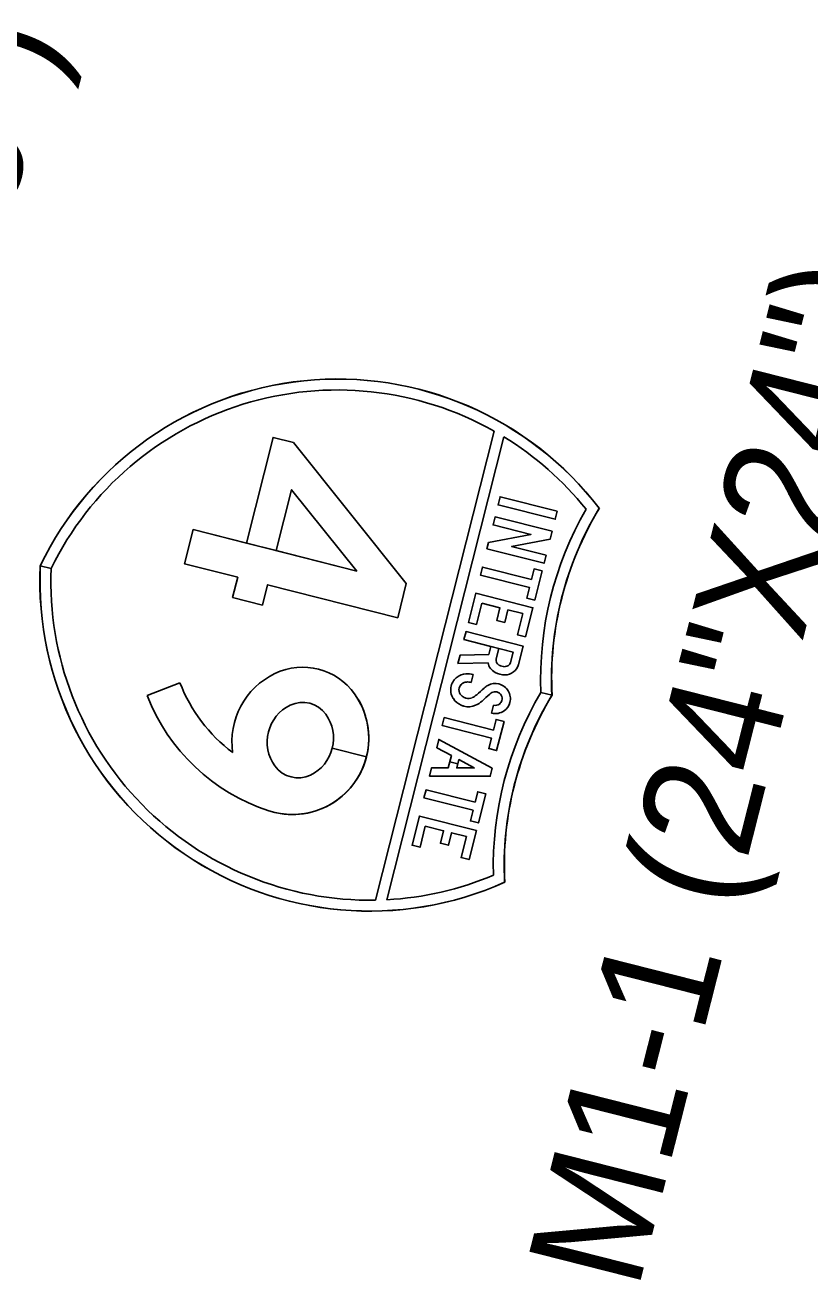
# Model space of a CAD drawing. Extents: x 670257 to 671518, y 737783 to 738188.
# Drawn here: x 670287.477 to 670289.187, y 738174.796 to 738177.529 of the extents above; entities that cross this region are included whole.
import ezdxf

# ---------------------------------------------------------------- set-up
doc = ezdxf.new("R2010")
doc.units = 0
for name, color, linetype in [('Default', 7, 'Continuous'), ('R_SIGN_ANNOT', 7, 'Continuous'), ('R_SIGN_HWY102', 7, 'Continuous')]:
    doc.layers.add(name, color=color, linetype=linetype)

msp = doc.modelspace()

# ---------------------------------------------------------------- linework, layer by layer
at = {"layer": 'R_SIGN_HWY102'}
for p, q in [((670288.5523, 738176.1367), (670288.5624, 738176.1767)), ((670288.5038, 738176.149), (670288.5038, 738176.149)), ((670288.5038, 738176.149), (670288.5038, 738176.149)), ((670288.5349, 738176.1411), (670288.5349, 738176.1411)), ((670287.8148, 738176.0967), (670287.7433, 738176.0689)), ((670287.8148, 738176.0967), (670287.7433, 738176.0689)), ((670287.8148, 738176.0967), (670287.7433, 738176.0689)), ((670288.1468, 738175.9543), (670288.2212, 738175.9355)), ((670288.2212, 738175.9355), (670288.1468, 738175.9543)), ((670288.1468, 738175.9543), (670288.1468, 738175.9543)), ((670288.1468, 738175.9543), (670288.2212, 738175.9355)), ((670288.2212, 738175.9355), (670288.1468, 738175.9543)), ((670288.1468, 738175.9543), (670288.1468, 738175.9543))]:
    msp.add_line(p, q, dxfattribs=at)
for points in [[(670288.4991, 738176.6448), (670288.2407, 738175.6234)], [(670288.2656, 738175.6243), (670288.5206, 738176.6322)], [(670287.5104, 738176.3516), (670287.5341, 738176.3456)], [(670287.5341, 738176.3456), (670287.5104, 738176.3516)], [(670287.5107, 738176.3516), (670287.5104, 738176.3516)], [(670287.5104, 738176.3516), (670287.5107, 738176.3516)], [(670288.5624, 738176.1767), (670288.4381, 738176.2081), (670288.4336, 738176.1907), (670288.4921, 738176.1759), (670288.4877, 738176.1584), (670288.425, 738176.1566), (670288.4204, 738176.1385), (670288.486, 738176.1404)], [(670288.5349, 738176.1411), (670288.5406, 738176.1636), (670288.4336, 738176.1907), (670288.4381, 738176.2081), (670288.5624, 738176.1767), (670288.5523, 738176.1367)], [(670288.5349, 738176.1411), (670288.5406, 738176.1636), (670288.4336, 738176.1907), (670288.4381, 738176.2081), (670288.5624, 738176.1767), (670288.5523, 738176.1367)], [(670288.486, 738176.1404), (670288.4204, 738176.1385), (670288.425, 738176.1566), (670288.4877, 738176.1584), (670288.4921, 738176.1759), (670288.5095, 738176.1715), (670288.5038, 738176.149)], [(670288.486, 738176.1404), (670288.4204, 738176.1385), (670288.425, 738176.1566), (670288.4877, 738176.1584), (670288.4921, 738176.1759), (670288.5095, 738176.1715), (670288.5038, 738176.149)], [(670288.5349, 738176.1411), (670288.5406, 738176.1636), (670288.5095, 738176.1715), (670288.5038, 738176.149)], [(670288.449, 738176.0975), (670288.4534, 738176.115)], [(670288.449, 738176.0975), (670288.4534, 738176.115)], [(670288.449, 738176.0975), (670288.4534, 738176.115)], [(670288.6254, 738176.0695), (670288.6012, 738176.0756)], [(670288.6012, 738176.0756), (670288.6254, 738176.0695)], [(670288.498, 738176.0481), (670288.4936, 738176.0307)], [(670288.498, 738176.0481), (670288.4936, 738176.0307)], [(670288.498, 738176.0481), (670288.4936, 738176.0307)]]:
    msp.add_lwpolyline(points, dxfattribs=at)
for points in [[(670287.8434, 738176.4304), (670287.9596, 738176.401), (670288.0178, 738176.631), (670288.0619, 738176.6198), (670288.308, 738176.3128), (670288.2892, 738176.2385), (670288.0058, 738176.3102), (670287.9946, 738176.2661), (670287.9296, 738176.2825), (670287.9408, 738176.3267), (670287.8246, 738176.3561)], [(670287.9946, 738176.2661), (670287.9296, 738176.2825), (670287.9408, 738176.3267), (670287.8246, 738176.3561), (670287.8434, 738176.4304), (670288.2001, 738176.3401), (670288.0582, 738176.5172), (670288.0246, 738176.3846), (670287.9596, 738176.401), (670288.0178, 738176.631), (670288.0619, 738176.6198), (670288.308, 738176.3128), (670288.2892, 738176.2385), (670288.0058, 738176.3102)], [(670287.9946, 738176.2661), (670287.9296, 738176.2825), (670287.9408, 738176.3267), (670287.8246, 738176.3561), (670287.8434, 738176.4304), (670288.2001, 738176.3401), (670288.0582, 738176.5172), (670288.0246, 738176.3846), (670287.9596, 738176.401), (670288.0178, 738176.631), (670288.0619, 738176.6198), (670288.308, 738176.3128), (670288.2892, 738176.2385), (670288.0058, 738176.3102)], [(670288.0582, 738176.5172), (670288.2001, 738176.3401), (670288.0246, 738176.3846)], [(670288.6367, 738176.4702), (670288.6323, 738176.4528), (670288.5079, 738176.4842), (670288.5123, 738176.5017)], [(670288.6367, 738176.4702), (670288.6323, 738176.4528), (670288.5079, 738176.4842), (670288.5123, 738176.5017)], [(670288.6367, 738176.4702), (670288.6323, 738176.4528), (670288.5079, 738176.4842), (670288.5123, 738176.5017)], [(670288.4872, 738176.4021), (670288.4837, 738176.3885), (670288.6081, 738176.357), (670288.6125, 738176.3744), (670288.5373, 738176.3934), (670288.6213, 738176.4094), (670288.6257, 738176.4266), (670288.5013, 738176.4581), (670288.4969, 738176.4407), (670288.5796, 738176.4198)], [(670288.4872, 738176.4021), (670288.4837, 738176.3885), (670288.6081, 738176.357), (670288.6125, 738176.3744), (670288.5373, 738176.3934), (670288.6213, 738176.4094), (670288.6257, 738176.4266), (670288.5013, 738176.4581), (670288.4969, 738176.4407), (670288.5796, 738176.4198)], [(670288.4872, 738176.4021), (670288.4837, 738176.3885), (670288.6081, 738176.357), (670288.6125, 738176.3744), (670288.5373, 738176.3934), (670288.6213, 738176.4094), (670288.6257, 738176.4266), (670288.5013, 738176.4581), (670288.4969, 738176.4407), (670288.5796, 738176.4198)], [(670288.5806, 738176.3217), (670288.5864, 738176.3448), (670288.6039, 738176.3404), (670288.5878, 738176.2769), (670288.5704, 738176.2813), (670288.5762, 738176.3043), (670288.4693, 738176.3314), (670288.4737, 738176.3488)], [(670288.5806, 738176.3217), (670288.5864, 738176.3448), (670288.6039, 738176.3404), (670288.5878, 738176.2769), (670288.5704, 738176.2813), (670288.5762, 738176.3043), (670288.4693, 738176.3314), (670288.4737, 738176.3488)], [(670288.5806, 738176.3217), (670288.5864, 738176.3448), (670288.6039, 738176.3404), (670288.5878, 738176.2769), (670288.5704, 738176.2813), (670288.5762, 738176.3043), (670288.4693, 738176.3314), (670288.4737, 738176.3488)], [(670288.4722, 738176.2699), (670288.512, 738176.2599), (670288.5051, 738176.2326), (670288.5225, 738176.2282), (670288.5294, 738176.2555), (670288.5618, 738176.2473), (670288.5501, 738176.2013), (670288.5675, 738176.1969), (670288.5836, 738176.2603), (670288.4592, 738176.2918), (670288.4432, 738176.2283), (670288.4606, 738176.2239)], [(670288.4722, 738176.2699), (670288.512, 738176.2599), (670288.5051, 738176.2326), (670288.5225, 738176.2282), (670288.5294, 738176.2555), (670288.5618, 738176.2473), (670288.5501, 738176.2013), (670288.5675, 738176.1969), (670288.5836, 738176.2603), (670288.4592, 738176.2918), (670288.4432, 738176.2283), (670288.4606, 738176.2239)], [(670288.4722, 738176.2699), (670288.512, 738176.2599), (670288.5051, 738176.2326), (670288.5225, 738176.2282), (670288.5294, 738176.2555), (670288.5618, 738176.2473), (670288.5501, 738176.2013), (670288.5675, 738176.1969), (670288.5836, 738176.2603), (670288.4592, 738176.2918), (670288.4432, 738176.2283), (670288.4606, 738176.2239)], [(670288.4976, 738175.9938), (670288.5035, 738176.0168), (670288.5209, 738176.0124), (670288.5048, 738175.949), (670288.4874, 738175.9534), (670288.4932, 738175.9764), (670288.3863, 738176.0035), (670288.3907, 738176.0209)], [(670288.4976, 738175.9938), (670288.5035, 738176.0168), (670288.5209, 738176.0124), (670288.5048, 738175.949), (670288.4874, 738175.9534), (670288.4932, 738175.9764), (670288.3863, 738176.0035), (670288.3907, 738176.0209)], [(670288.4976, 738175.9938), (670288.5035, 738176.0168), (670288.5209, 738176.0124), (670288.5048, 738175.949), (670288.4874, 738175.9534), (670288.4932, 738175.9764), (670288.3863, 738176.0035), (670288.3907, 738176.0209)], [(670288.4061, 738175.9382), (670288.3994, 738175.9116), (670288.363, 738175.9117), (670288.3585, 738175.8937), (670288.4907, 738175.8933), (670288.4951, 738175.9107), (670288.3786, 738175.9733), (670288.3741, 738175.9554)], [(670288.4202, 738175.9205), (670288.4224, 738175.9294), (670288.456, 738175.9114), (670288.4179, 738175.9115), (670288.4202, 738175.9204), (670288.4028, 738175.9249), (670288.3994, 738175.9116), (670288.363, 738175.9117), (670288.3585, 738175.8937), (670288.4907, 738175.8933), (670288.4951, 738175.9107), (670288.3786, 738175.9733), (670288.3741, 738175.9554), (670288.4061, 738175.9382), (670288.4028, 738175.9249)], [(670288.4202, 738175.9205), (670288.4224, 738175.9294), (670288.456, 738175.9114), (670288.4179, 738175.9115), (670288.4202, 738175.9204), (670288.4028, 738175.9249), (670288.3994, 738175.9116), (670288.363, 738175.9117), (670288.3585, 738175.8937), (670288.4907, 738175.8933), (670288.4951, 738175.9107), (670288.3786, 738175.9733), (670288.3741, 738175.9554), (670288.4061, 738175.9382), (670288.4028, 738175.9249)], [(670288.4179, 738175.9115), (670288.456, 738175.9114), (670288.4224, 738175.9294)], [(670288.4578, 738175.8365), (670288.4637, 738175.8595), (670288.4811, 738175.8551), (670288.465, 738175.7917), (670288.4476, 738175.7961), (670288.4534, 738175.8191), (670288.3465, 738175.8462), (670288.3509, 738175.8636)], [(670288.4578, 738175.8365), (670288.4637, 738175.8595), (670288.4811, 738175.8551), (670288.465, 738175.7917), (670288.4476, 738175.7961), (670288.4534, 738175.8191), (670288.3465, 738175.8462), (670288.3509, 738175.8636)], [(670288.4578, 738175.8365), (670288.4637, 738175.8595), (670288.4811, 738175.8551), (670288.465, 738175.7917), (670288.4476, 738175.7961), (670288.4534, 738175.8191), (670288.3465, 738175.8462), (670288.3509, 738175.8636)], [(670288.3494, 738175.7847), (670288.3892, 738175.7746), (670288.3823, 738175.7474), (670288.3998, 738175.743), (670288.4066, 738175.7702), (670288.439, 738175.762), (670288.4273, 738175.716), (670288.4448, 738175.7116), (670288.4608, 738175.775), (670288.3364, 738175.8065), (670288.3204, 738175.7431), (670288.3378, 738175.7387)], [(670288.3494, 738175.7847), (670288.3892, 738175.7746), (670288.3823, 738175.7474), (670288.3998, 738175.743), (670288.4066, 738175.7702), (670288.439, 738175.762), (670288.4273, 738175.716), (670288.4448, 738175.7116), (670288.4608, 738175.775), (670288.3364, 738175.8065), (670288.3204, 738175.7431), (670288.3378, 738175.7387)], [(670288.3494, 738175.7847), (670288.3892, 738175.7746), (670288.3823, 738175.7474), (670288.3998, 738175.743), (670288.4066, 738175.7702), (670288.439, 738175.762), (670288.4273, 738175.716), (670288.4448, 738175.7116), (670288.4608, 738175.775), (670288.3364, 738175.8065), (670288.3204, 738175.7431), (670288.3378, 738175.7387)]]:
    msp.add_lwpolyline(points, close=True, dxfattribs=at)
for centre, radius, start, end in [((670288.1579, 738176.0395), 0.7188, 37.4679, 154.2621), ((670288.1579, 738176.0395), 0.7188, 37.4679, 154.2621), ((670288.1579, 738176.0395), 0.7186, 37.4817, 154.258), ((670288.1579, 738176.0395), 0.6949, 60.5936, 153.8585), ((670288.1579, 738176.0395), 0.6949, 38.7948, 58.5357), ((670289.3434, 738176.1045), 0.7191, 148.8219, 182.7838), ((670289.3434, 738176.1045), 0.7188, 148.8082, 182.79), ((670289.3434, 738176.1045), 0.7188, 148.8082, 182.79), ((670289.3434, 738176.1045), 0.7428, 150.0915, 182.226), ((670288.2285, 738176.3182), 0.7188, 177.337, 294.1302), ((670288.2285, 738176.3182), 0.7188, 177.337, 294.1302), ((670288.2285, 738176.3182), 0.7186, 177.3411, 294.1164), ((670288.2285, 738176.3182), 0.6949, 177.7406, 271.0045), ((670289.2403, 738175.6972), 0.7428, 149.3731, 181.5066), ((670289.2403, 738175.6972), 0.7191, 148.8143, 182.7762), ((670289.2403, 738175.6972), 0.7188, 148.8092, 182.79), ((670289.2403, 738175.6972), 0.7188, 148.8082, 182.79), ((670288.2285, 738176.3182), 0.6949, 273.0624, 292.8033)]:
    msp.add_arc(centre, radius, start, end, dxfattribs=at)
for centre, major_axis, ratio, start_param, end_param in [((670288.5156, 738176.146), (0.0118, -0.003), 0.999996, 3.141593, 4.470023), ((670288.5156, 738176.146), (0.0118, -0.003), 0.999996, 3.141593, 4.470023), ((670288.5156, 738176.146), (0.0118, -0.003), 0.999996, 3.141593, 4.470023), ((670288.0822, 738175.9918), (0.1347, -0.0341), 0.999994, 0.86636, 2.268543), ((670288.0822, 738175.9918), (0.1347, -0.0341), 0.999994, 0.86636, 2.268543), ((670288.0822, 738175.9918), (0.1347, -0.0341), 0.999994, 0.86636, 2.268543), ((670288.5156, 738176.146), (0.0292, -0.0074), 0.999996, 3.574819, 4.470023), ((670288.5156, 738176.146), (0.0292, -0.0074), 0.999996, 3.574819, 4.470023), ((670288.5156, 738176.146), (0.0292, -0.0074), 0.999996, 3.574819, 4.470023), ((670288.5232, 738176.1601), (0.0274, -0.0069), 0.999996, 4.470023, 4.954755), ((670288.5232, 738176.1601), (0.0274, -0.0069), 0.999996, 4.470023, 4.954755), ((670288.5232, 738176.1601), (0.0274, -0.0069), 0.999996, 4.470023, 4.954755), ((670288.5231, 738176.1441), (0.0292, -0.0074), 0.999996, 4.954755, 6.283185), ((670288.5231, 738176.1441), (0.0292, -0.0074), 0.999996, 4.954755, 6.283185), ((670288.5231, 738176.1441), (0.0292, -0.0074), 0.999996, 4.954755, 6.283185), ((670288.5231, 738176.1441), (0.0118, -0.003), 0.999996, 4.954755, 6.283185), ((670288.5231, 738176.1441), (0.0118, -0.003), 0.999996, 4.954755, 6.283185), ((670288.5231, 738176.1441), (0.0118, -0.003), 0.999996, 4.954755, 6.283185), ((670288.1408, 738176.2235), (0.3391, -0.0858), 0.999994, 3.760338, 4.312274), ((670288.1408, 738176.2235), (0.3391, -0.0858), 0.999994, 3.760338, 4.312274), ((670288.1408, 738176.2235), (0.3391, -0.0858), 0.999994, 3.760338, 4.312274), ((670288.0938, 738175.9677), (0.1607, -0.0407), 0.999994, 2.268543, 3.529077), ((670288.0938, 738175.9677), (0.1607, -0.0407), 0.999994, 2.268543, 3.529077), ((670288.0938, 738175.9677), (0.1607, -0.0407), 0.999994, 2.268543, 3.529077), ((670288.4422, 738176.0805), (0.0364, -0.0092), 0.999999, 2.811358, 3.141593), ((670288.4422, 738176.0805), (0.0364, -0.0092), 0.999999, 2.811358, 3.141593), ((670288.4422, 738176.0805), (0.0364, -0.0092), 0.999999, 2.811358, 3.141593), ((670288.4364, 738176.0842), (0.0297, -0.0075), 0.999999, 2.431476, 2.811358), ((670288.4364, 738176.0842), (0.0297, -0.0075), 0.999999, 2.431476, 2.811358), ((670288.4364, 738176.0842), (0.0297, -0.0075), 0.999999, 2.431476, 2.811358), ((670288.441, 738176.0776), (0.0375, -0.0095), 0.999999, 1.909925, 2.431476), ((670288.441, 738176.0776), (0.0375, -0.0095), 0.999999, 1.909925, 2.431476), ((670288.441, 738176.0776), (0.0375, -0.0095), 0.999999, 1.909925, 2.431476), ((670288.4364, 738176.0842), (0.0123, -0.0031), 0.999999, 2.431476, 2.811358), ((670288.4364, 738176.0842), (0.0123, -0.0031), 0.999999, 2.431476, 2.811358), ((670288.4364, 738176.0842), (0.0123, -0.0031), 0.999999, 2.431476, 2.811358), ((670288.441, 738176.0776), (0.0201, -0.0051), 0.999999, 1.909925, 2.431476), ((670288.441, 738176.0776), (0.0201, -0.0051), 0.999999, 1.909925, 2.431476), ((670288.441, 738176.0776), (0.0201, -0.0051), 0.999999, 1.909925, 2.431476), ((670288.4418, 738176.0691), (0.0459, -0.0116), 0.999999, 1.570808, 1.909921), ((670288.4418, 738176.0691), (0.0459, -0.0116), 0.999999, 1.570808, 1.909921), ((670288.4418, 738176.0691), (0.0459, -0.0116), 0.999999, 1.570808, 1.909921), ((670288.4418, 738176.0691), (0.0285, -0.0072), 0.999999, 1.570816, 1.909918), ((670288.4418, 738176.0691), (0.0285, -0.0072), 0.999999, 1.570816, 1.909918), ((670288.4418, 738176.0691), (0.0285, -0.0072), 0.999999, 1.570816, 1.909918), ((670288.5017, 738176.0621), (0.0321, -0.0081), 0.999999, 1.570796, 2.321595), ((670288.5017, 738176.0621), (0.0321, -0.0081), 0.999999, 1.570796, 2.321595), ((670288.5017, 738176.0621), (0.0321, -0.0081), 0.999999, 1.570796, 2.321595), ((670288.5232, 738176.1601), (0.0448, -0.0113), 0.999996, 4.470023, 4.954755), ((670288.5232, 738176.1601), (0.0448, -0.0113), 0.999996, 4.470023, 4.954755), ((670288.5232, 738176.1601), (0.0448, -0.0113), 0.999996, 4.470023, 4.954755), ((670288.5017, 738176.0621), (0.032, -0.0081), 0.999999, 6.283184, 7.853982), ((670288.5017, 738176.0621), (0.032, -0.0081), 0.999999, 6.283184, 7.853982), ((670288.5017, 738176.0621), (0.032, -0.0081), 0.999999, 6.283184, 7.853982), ((670288.1408, 738176.2235), (0.4135, -0.1046), 0.999994, 3.760338, 4.64468), ((670288.1408, 738176.2235), (0.4135, -0.1046), 0.999994, 3.760338, 4.64468), ((670288.1408, 738176.2235), (0.4135, -0.1046), 0.999994, 3.760338, 4.64468), ((670288.06, 738175.9761), (0.1611, -0.0408), 0.999994, 4.64468, 7.149545), ((670288.06, 738175.9761), (0.1611, -0.0408), 0.999994, 0.001231, 0.86636), ((670288.06, 738175.9761), (0.1611, -0.0408), 0.999994, 0.001231, 0.86636), ((670288.4394, 738176.0812), (0.0336, -0.0085), 0.999999, 3.141593, 3.967076), ((670288.4394, 738176.0812), (0.0336, -0.0085), 0.999999, 3.141593, 3.967076), ((670288.4394, 738176.0812), (0.0336, -0.0085), 0.999999, 3.141593, 3.967076), ((670288.4394, 738176.0812), (0.0162, -0.0041), 0.999999, 3.141593, 3.967076), ((670288.4394, 738176.0812), (0.0162, -0.0041), 0.999999, 3.141593, 3.967076), ((670288.4394, 738176.0812), (0.0162, -0.0041), 0.999999, 3.141593, 3.967076), ((670288.4422, 738176.0805), (0.019, -0.0048), 0.999999, 2.811358, 3.141593), ((670288.4422, 738176.0805), (0.019, -0.0048), 0.999999, 2.811358, 3.141593), ((670288.4422, 738176.0805), (0.019, -0.0048), 0.999999, 2.811358, 3.141593), ((670288.4423, 738176.083), (0.0195, -0.0049), 0.999999, 3.967076, 4.552917), ((670288.4423, 738176.083), (0.0195, -0.0049), 0.999999, 3.967076, 4.552917), ((670288.4423, 738176.083), (0.0195, -0.0049), 0.999999, 3.967076, 4.552917), ((670288.4367, 738176.0986), (0.0361, -0.0091), 0.999999, 5.373599, 5.679143), ((670288.4367, 738176.0986), (0.0361, -0.0091), 0.999999, 5.373599, 5.679143), ((670288.4367, 738176.0986), (0.0361, -0.0091), 0.999999, 5.373599, 5.679143), ((670287.9758, 738176.6252), (0.7146, -0.1808), 0.999999, 5.679143, 5.709053), ((670287.9758, 738176.6252), (0.7146, -0.1808), 0.999999, 5.679143, 5.709053), ((670287.9758, 738176.6252), (0.7146, -0.1808), 0.999999, 5.679143, 5.709053), ((670287.9758, 738176.6252), (0.732, -0.1852), 0.999999, 5.679143, 5.709053), ((670287.9758, 738176.6252), (0.732, -0.1852), 0.999999, 5.679143, 5.709053), ((670287.9758, 738176.6252), (0.732, -0.1852), 0.999999, 5.679143, 5.709053), ((670288.5053, 738176.0555), (0.0393, -0.01), 0.999999, 2.321595, 2.56746), ((670288.5053, 738176.0555), (0.0393, -0.01), 0.999999, 2.321595, 2.56746), ((670288.5053, 738176.0555), (0.0393, -0.01), 0.999999, 2.321595, 2.56746), ((670288.5053, 738176.0555), (0.0219, -0.0055), 0.999999, 2.321595, 2.56746), ((670288.5053, 738176.0555), (0.0219, -0.0055), 0.999999, 2.321595, 2.56746), ((670288.5053, 738176.0555), (0.0219, -0.0055), 0.999999, 2.321595, 2.56746), ((670288.5017, 738176.0621), (0.0147, -0.0037), 0.999999, 1.570796, 2.321595), ((670288.5017, 738176.0621), (0.0147, -0.0037), 0.999999, 1.570796, 2.321595), ((670288.5017, 738176.0621), (0.0147, -0.0037), 0.999999, 1.570796, 2.321595), ((670288.5017, 738176.0621), (0.0146, -0.0037), 0.999999, 6.283183, 7.853981), ((670288.5017, 738176.0621), (0.0146, -0.0037), 0.999999, 6.283183, 7.853981), ((670288.5017, 738176.0621), (0.0146, -0.0037), 0.999999, 6.283183, 7.853981), ((670288.0938, 738175.9677), (0.0864, -0.0219), 0.999994, 2.268543, 4.014643), ((670288.0938, 738175.9677), (0.0864, -0.0219), 0.999994, 2.268543, 4.014643), ((670288.0938, 738175.9677), (0.0864, -0.0219), 0.999994, 2.268543, 4.014643), ((670288.0822, 738175.9918), (0.0604, -0.0153), 0.999994, 0.87305, 2.268543), ((670288.0822, 738175.9918), (0.0604, -0.0153), 0.999994, 0.87305, 2.268543), ((670288.0822, 738175.9918), (0.0604, -0.0153), 0.999994, 0.87305, 2.268543), ((670288.4423, 738176.083), (0.0369, -0.0093), 0.999999, 3.967076, 4.552917), ((670288.4423, 738176.083), (0.0369, -0.0093), 0.999999, 3.967076, 4.552917), ((670288.4423, 738176.083), (0.0369, -0.0093), 0.999999, 3.967076, 4.552917), ((670288.4441, 738176.0873), (0.0414, -0.0105), 0.999999, 4.552917, 4.712389), ((670288.4441, 738176.0873), (0.0414, -0.0105), 0.999999, 4.552917, 4.712389), ((670288.4441, 738176.0873), (0.0414, -0.0105), 0.999999, 4.552917, 4.712389), ((670288.4432, 738176.0837), (0.0379, -0.0096), 0.999999, 4.712389, 5.373599), ((670288.4432, 738176.0837), (0.0379, -0.0096), 0.999999, 4.712389, 5.373599), ((670288.4432, 738176.0837), (0.0379, -0.0096), 0.999999, 4.712389, 5.373599), ((670288.4441, 738176.0873), (0.024, -0.0061), 0.999999, 4.552917, 4.712389), ((670288.4441, 738176.0873), (0.024, -0.0061), 0.999999, 4.552917, 4.712389), ((670288.4441, 738176.0873), (0.024, -0.0061), 0.999999, 4.552917, 4.712389), ((670288.4432, 738176.0837), (0.0205, -0.0052), 0.999999, 4.712389, 5.373599), ((670288.4432, 738176.0837), (0.0205, -0.0052), 0.999999, 4.712389, 5.373599), ((670288.4432, 738176.0837), (0.0205, -0.0052), 0.999999, 4.712389, 5.373599), ((670288.4367, 738176.0986), (0.0536, -0.0136), 0.999999, 5.373599, 5.679143), ((670288.4367, 738176.0986), (0.0536, -0.0136), 0.999999, 5.373599, 5.679143), ((670288.4367, 738176.0986), (0.0536, -0.0136), 0.999999, 5.373599, 5.679143), ((670288.5019, 738176.0632), (0.0151, -0.0038), 0.999999, 4.712389, 5.561989), ((670288.5019, 738176.0632), (0.0151, -0.0038), 0.999999, 4.712389, 5.561989), ((670288.5019, 738176.0632), (0.0151, -0.0038), 0.999999, 4.712389, 5.561989), ((670288.5028, 738176.0619), (0.0135, -0.0034), 0.999999, 5.561989, 6.283185), ((670288.5028, 738176.0619), (0.0135, -0.0034), 0.999999, 5.561989, 6.283185), ((670288.5028, 738176.0619), (0.0135, -0.0034), 0.999999, 5.561989, 6.283185), ((670288.5028, 738176.0619), (0.031, -0.0078), 0.999999, 5.561989, 6.283185), ((670288.5028, 738176.0619), (0.031, -0.0078), 0.999999, 5.561989, 6.283185), ((670288.5028, 738176.0619), (0.031, -0.0078), 0.999999, 5.561989, 6.283185), ((670288.0604, 738175.9761), (0.0864, -0.0219), 0.999994, 5.410135, 7.156235), ((670288.0604, 738175.9761), (0.0864, -0.0219), 0.999994, 0.000269, 0.87305), ((670288.0604, 738175.9761), (0.0864, -0.0219), 0.999994, 0.000269, 0.87305), ((670288.5019, 738176.0632), (0.0325, -0.0082), 0.999999, 4.712389, 5.561989), ((670288.5019, 738176.0632), (0.0325, -0.0082), 0.999999, 4.712389, 5.561989), ((670288.5019, 738176.0632), (0.0325, -0.0082), 0.999999, 4.712389, 5.561989), ((670288.06, 738175.9761), (0.1611, -0.0408), 0.999994, 4.64468, 6.284272), ((670288.06, 738175.9761), (0.1611, -0.0408), 0.999994, 4.64468, 6.284272), ((670288.0604, 738175.9761), (0.0864, -0.0219), 0.999994, 5.410135, 6.283185), ((670288.0604, 738175.9761), (0.0864, -0.0219), 0.999994, 5.410135, 6.283185), ((670288.0721, 738175.952), (0.0604, -0.0153), 0.999994, 4.014643, 5.410135), ((670288.0721, 738175.952), (0.0604, -0.0153), 0.999994, 4.014643, 5.410135), ((670288.0721, 738175.952), (0.0604, -0.0153), 0.999994, 4.014643, 5.410135)]:
    msp.add_ellipse(centre, major_axis=major_axis, ratio=ratio, start_param=start_param, end_param=end_param, dxfattribs=at)

# ---------------------------------------------------------------- texts
at = {"layer": 'Default'}
msp.add_text('M6-1L (21"X15")', height=0.25, rotation=75.7685, dxfattribs=at).set_placement((670286.9407, 738175.1219))
at = {"layer": 'R_SIGN_ANNOT'}
msp.add_text('M1-1 (24"X24")', height=0.25, rotation=75.7686, dxfattribs=at).set_placement((670288.8118, 738174.7699))

doc.saveas('drawing.dxf')
